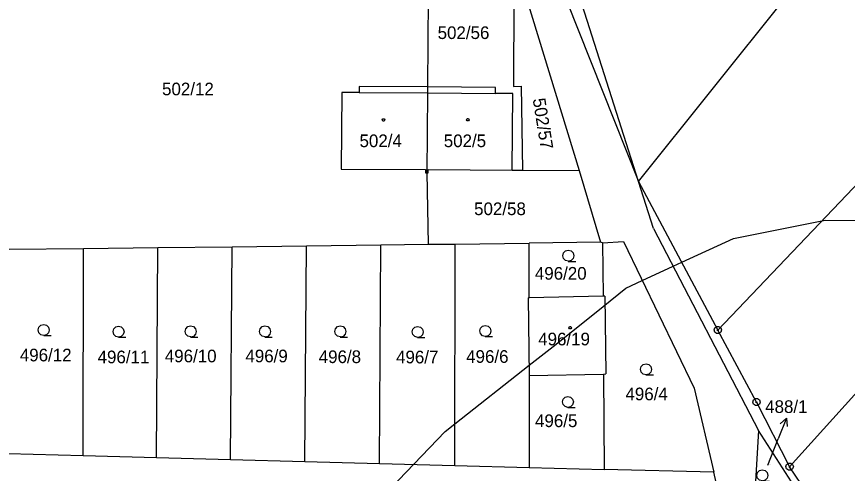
# Model space of a CAD drawing. Extents: x -759060 to -757386, y -1172273 to -1170948.
# Drawn here: x -758724.7 to -758613.1, y -1171978.6 to -1171917.2 of the extents above; entities that cross this region are included whole.
import ezdxf

# ---------------------------------------------------------------- set-up
doc = ezdxf.new("R2010")
doc.units = 0
for name, color, linetype in [('Vrstva 1', 7, 'Continuous'), ('Vrstva 11', 7, 'Continuous'), ('Vrstva 12', 7, 'Continuous'), ('Vrstva 2', 7, 'Continuous'), ('Vrstva 3', 7, 'Continuous'), ('Vrstva 4', 7, 'Continuous'), ('Vrstva 5', 7, 'Continuous'), ('Vrstva 7', 7, 'Continuous'), ('Vrstva 8', 7, 'Continuous')]:
    doc.layers.add(name, color=color, linetype=linetype)

msp = doc.modelspace()

# ---------------------------------------------------------------- linework, layer by layer
at = {"layer": 'Vrstva 1'}
for p, q in [((-758641.1, -1171939.36), (-758590.42, -1171876.04)), ((-758657.83, -1171908.92), (-758657.93, -1171926.59)), ((-758669.36, -1171910.35), (-758669.48, -1171926.67)), ((-758657, -1171912.1), (-758649.11, -1171937.91)), ((-758641.1, -1171939.36), (-758649.44, -1171913.23)), ((-758650.8, -1171915.04), (-758641.1, -1171939.36)), ((-758669.48, -1171926.67), (-758678.64, -1171926.61)), ((-758678.64, -1171926.61), (-758678.64, -1171927.41)), ((-758669.48, -1171926.67), (-758669.49, -1171927.47)), ((-758660.33, -1171926.74), (-758669.48, -1171926.67)), ((-758660.33, -1171927.54), (-758660.33, -1171926.74)), ((-758657.93, -1171926.59), (-758656.89, -1171926.58)), ((-758656.89, -1171926.58), (-758656.69, -1171937.86)), ((-758680.99, -1171927.39), (-758681.06, -1171937.69)), ((-758678.64, -1171927.41), (-758680.99, -1171927.39)), ((-758669.49, -1171927.47), (-758669.56, -1171938.22)), ((-758658.01, -1171927.55), (-758660.33, -1171927.54)), ((-758658.08, -1171937.85), (-758658.01, -1171927.55)), ((-758600.65, -1171928.06), (-758630.46, -1171959.31)), ((-758620.81, -1171977.67), (-758576.36, -1171928.22)), ((-758681.06, -1171937.69), (-758669.73, -1171937.77)), ((-758669.73, -1171937.77), (-758669.73, -1171938.22)), ((-758669.73, -1171938.22), (-758669.56, -1171938.22)), ((-758669.56, -1171938.22), (-758669.38, -1171947.8)), ((-758669.56, -1171938.22), (-758669.38, -1171938.22)), ((-758669.38, -1171937.77), (-758658.08, -1171937.85)), ((-758669.38, -1171938.22), (-758669.38, -1171937.77)), ((-758658.08, -1171937.85), (-758656.69, -1171937.86)), ((-758656.69, -1171937.86), (-758649.11, -1171937.91)), ((-758649.11, -1171937.91), (-758646.23, -1171947.53)), ((-758641.1, -1171939.36), (-758630.46, -1171959.31)), ((-758639.1, -1171945.69), (-758641.1, -1171939.36)), ((-758639.1, -1171945.69), (-758624.99, -1171972.79)), ((-758725.66, -1171948.47), (-758715.68, -1171948.35)), ((-758715.74, -1171976.15), (-758715.68, -1171948.35)), ((-758715.68, -1171948.35), (-758705.7, -1171948.23)), ((-758705.86, -1171976.42), (-758705.7, -1171948.23)), ((-758705.7, -1171948.23), (-758695.72, -1171948.12)), ((-758695.92, -1171976.68), (-758695.72, -1171948.12)), ((-758695.72, -1171948.12), (-758685.74, -1171948)), ((-758685.94, -1171976.95), (-758685.74, -1171948)), ((-758685.74, -1171948), (-758675.75, -1171947.88)), ((-758675.91, -1171977.22), (-758675.75, -1171947.88)), ((-758675.75, -1171947.88), (-758669.38, -1171947.8)), ((-758669.38, -1171947.8), (-758665.77, -1171947.76)), ((-758665.78, -1171977.49), (-758665.77, -1171947.76)), ((-758665.77, -1171947.76), (-758655.79, -1171947.64)), ((-758646.23, -1171947.53), (-758655.79, -1171947.64)), ((-758655.79, -1171955), (-758655.79, -1171947.64)), ((-758645.94, -1171947.6), (-758646.23, -1171947.53)), ((-758645.94, -1171947.6), (-758643.14, -1171947.44)), ((-758645.94, -1171947.6), (-758645.89, -1171954.78)), ((-758643.14, -1171947.44), (-758633.62, -1171967.11)), ((-758655.93, -1171955), (-758655.79, -1171955)), ((-758655.93, -1171955), (-758655.79, -1171965.4)), ((-758645.89, -1171954.78), (-758655.79, -1171955)), ((-758645.65, -1171954.78), (-758645.89, -1171954.78)), ((-758645.65, -1171954.78), (-758645.52, -1171965.21)), ((-758625.26, -1171968.99), (-758630.46, -1171959.31)), ((-758655.79, -1171965.4), (-758645.82, -1171965.22)), ((-758645.82, -1171965.22), (-758645.52, -1171965.21)), ((-758645.82, -1171965.22), (-758645.73, -1171978.03)), ((-758655.79, -1171965.4), (-758655.79, -1171977.76)), ((-758633.62, -1171967.11), (-758631.02, -1171978.42)), ((-758625.26, -1171968.99), (-758620.81, -1171977.67)), ((-758624.99, -1171972.79), (-758626.38, -1171996.63)), ((-758620.55, -1171979.69), (-758624.99, -1171972.79)), ((-758725.83, -1171975.88), (-758715.74, -1171976.15)), ((-758715.74, -1171976.15), (-758705.86, -1171976.42)), ((-758705.86, -1171976.42), (-758695.92, -1171976.68)), ((-758695.92, -1171976.68), (-758685.94, -1171976.95)), ((-758685.94, -1171976.95), (-758675.91, -1171977.22)), ((-758675.91, -1171977.22), (-758665.78, -1171977.49)), ((-758665.78, -1171977.49), (-758655.79, -1171977.76)), ((-758655.79, -1171977.76), (-758645.73, -1171978.03)), ((-758631.02, -1171978.42), (-758645.73, -1171978.03)), ((-758629.66, -1171984.32), (-758631.02, -1171978.42)), ((-758595.5, -1172015.53), (-758620.81, -1171977.67))]:
    msp.add_line(p, q, dxfattribs=at)
at = {"layer": 'Vrstva 11'}
for p, q in [((-758628.34, -1171947.01), (-758616.49, -1171944.67)), ((-758616.49, -1171944.67), (-758616.02, -1171944.57)), ((-758616.02, -1171944.57), (-758591.24, -1171944.78)), ((-758635.31, -1171950.22), (-758628.34, -1171947.01)), ((-758636.46, -1171950.75), (-758635.31, -1171950.22)), ((-758640.61, -1171952.66), (-758636.46, -1171950.75)), ((-758642.81, -1171953.67), (-758640.61, -1171952.66)), ((-758645.88, -1171956.14), (-758642.81, -1171953.67)), ((-758652.19, -1171961.22), (-758645.88, -1171956.14)), ((-758655.79, -1171964.05), (-758652.19, -1171961.22)), ((-758665.78, -1171971.9), (-758655.79, -1171964.05)), ((-758667.11, -1171972.95), (-758665.78, -1171971.9)), ((-758671.32, -1171977.34), (-758667.11, -1171972.95)), ((-758674.37, -1171980.52), (-758671.32, -1171977.34))]:
    msp.add_line(p, q, dxfattribs=at)
at = {"layer": 'Vrstva 12'}
for p, q in [((-758680.99, -1171927.39), (-758681.06, -1171937.69)), ((-758678.64, -1171927.41), (-758680.99, -1171927.39)), ((-758678.64, -1171927.41), (-758669.49, -1171927.47)), ((-758669.49, -1171927.47), (-758669.56, -1171938.22)), ((-758669.49, -1171927.47), (-758669.56, -1171938.22)), ((-758669.49, -1171927.47), (-758660.33, -1171927.54)), ((-758658.01, -1171927.55), (-758660.33, -1171927.54)), ((-758658.08, -1171937.85), (-758658.01, -1171927.55)), ((-758681.06, -1171937.69), (-758669.73, -1171937.77)), ((-758669.73, -1171937.77), (-758669.73, -1171938.22)), ((-758669.73, -1171938.22), (-758669.56, -1171938.22)), ((-758669.56, -1171938.22), (-758669.38, -1171938.22)), ((-758669.38, -1171938.22), (-758669.38, -1171937.77)), ((-758669.38, -1171937.77), (-758658.08, -1171937.85)), ((-758655.93, -1171955), (-758655.79, -1171955)), ((-758655.93, -1171955), (-758655.79, -1171965.4)), ((-758645.89, -1171954.78), (-758655.79, -1171955)), ((-758645.65, -1171954.78), (-758645.89, -1171954.78)), ((-758645.65, -1171954.78), (-758645.52, -1171965.21)), ((-758655.79, -1171965.4), (-758645.82, -1171965.22)), ((-758645.82, -1171965.22), (-758645.52, -1171965.21))]:
    msp.add_line(p, q, dxfattribs=at)
at = {"layer": 'Vrstva 3'}
for points in [[(-758650.54, -1171950.07), (-758650.92, -1171949.97), (-758651.19, -1171949.7), (-758651.29, -1171949.33), (-758651.19, -1171948.96), (-758650.92, -1171948.69), (-758650.55, -1171948.59), (-758650.18, -1171948.69), (-758649.91, -1171948.96), (-758649.81, -1171949.34), (-758649.91, -1171949.72), (-758650.18, -1171949.99), (-758650.56, -1171950.09), (-758649.56, -1171950.09)], [(-758721.02, -1171960.04), (-758721.4, -1171959.94), (-758721.67, -1171959.67), (-758721.77, -1171959.3), (-758721.67, -1171958.93), (-758721.4, -1171958.66), (-758721.03, -1171958.56), (-758720.66, -1171958.66), (-758720.39, -1171958.93), (-758720.29, -1171959.31), (-758720.39, -1171959.69), (-758720.66, -1171959.96), (-758721.04, -1171960.06), (-758720.04, -1171960.06)], [(-758710.97, -1171960.27), (-758711.35, -1171960.17), (-758711.62, -1171959.9), (-758711.72, -1171959.53), (-758711.62, -1171959.16), (-758711.35, -1171958.89), (-758710.98, -1171958.79), (-758710.61, -1171958.89), (-758710.34, -1171959.16), (-758710.24, -1171959.54), (-758710.34, -1171959.92), (-758710.61, -1171960.19), (-758710.99, -1171960.29), (-758709.99, -1171960.29)], [(-758701.29, -1171960.24), (-758701.67, -1171960.14), (-758701.94, -1171959.87), (-758702.04, -1171959.5), (-758701.94, -1171959.13), (-758701.67, -1171958.86), (-758701.3, -1171958.76), (-758700.93, -1171958.86), (-758700.66, -1171959.13), (-758700.56, -1171959.51), (-758700.66, -1171959.89), (-758700.93, -1171960.16), (-758701.31, -1171960.26), (-758700.31, -1171960.26)], [(-758691.3, -1171960.24), (-758691.68, -1171960.14), (-758691.95, -1171959.87), (-758692.05, -1171959.5), (-758691.95, -1171959.13), (-758691.68, -1171958.86), (-758691.31, -1171958.76), (-758690.94, -1171958.86), (-758690.67, -1171959.13), (-758690.57, -1171959.51), (-758690.67, -1171959.89), (-758690.94, -1171960.16), (-758691.32, -1171960.26), (-758690.32, -1171960.26)], [(-758681.18, -1171960.24), (-758681.56, -1171960.14), (-758681.83, -1171959.87), (-758681.93, -1171959.5), (-758681.83, -1171959.13), (-758681.56, -1171958.86), (-758681.19, -1171958.76), (-758680.82, -1171958.86), (-758680.55, -1171959.13), (-758680.45, -1171959.51), (-758680.55, -1171959.89), (-758680.82, -1171960.16), (-758681.2, -1171960.26), (-758680.2, -1171960.26)], [(-758670.79, -1171960.3), (-758671.17, -1171960.2), (-758671.44, -1171959.93), (-758671.54, -1171959.56), (-758671.44, -1171959.19), (-758671.17, -1171958.92), (-758670.8, -1171958.82), (-758670.43, -1171958.92), (-758670.16, -1171959.19), (-758670.06, -1171959.57), (-758670.16, -1171959.95), (-758670.43, -1171960.22), (-758670.81, -1171960.32), (-758669.81, -1171960.32)], [(-758661.7, -1171960.17), (-758662.08, -1171960.07), (-758662.35, -1171959.8), (-758662.45, -1171959.43), (-758662.35, -1171959.06), (-758662.08, -1171958.79), (-758661.71, -1171958.69), (-758661.34, -1171958.79), (-758661.07, -1171959.06), (-758660.97, -1171959.44), (-758661.07, -1171959.82), (-758661.34, -1171960.09), (-758661.72, -1171960.19), (-758660.72, -1171960.19)], [(-758640.1, -1171965.33), (-758640.48, -1171965.23), (-758640.75, -1171964.96), (-758640.85, -1171964.59), (-758640.75, -1171964.22), (-758640.48, -1171963.95), (-758640.11, -1171963.85), (-758639.74, -1171963.95), (-758639.47, -1171964.22), (-758639.37, -1171964.6), (-758639.47, -1171964.98), (-758639.74, -1171965.25), (-758640.12, -1171965.35), (-758639.12, -1171965.35)], [(-758650.6, -1171969.7), (-758650.98, -1171969.6), (-758651.25, -1171969.33), (-758651.35, -1171968.96), (-758651.25, -1171968.59), (-758650.98, -1171968.32), (-758650.61, -1171968.22), (-758650.24, -1171968.32), (-758649.97, -1171968.59), (-758649.87, -1171968.97), (-758649.97, -1171969.35), (-758650.24, -1171969.62), (-758650.62, -1171969.72), (-758649.62, -1171969.72)], [(-758624.48, -1171979.57), (-758624.86, -1171979.47), (-758625.13, -1171979.2), (-758625.23, -1171978.83), (-758625.13, -1171978.46), (-758624.86, -1171978.19), (-758624.49, -1171978.09), (-758624.12, -1171978.19), (-758623.85, -1171978.46), (-758623.75, -1171978.84), (-758623.85, -1171979.22), (-758624.12, -1171979.49), (-758624.5, -1171979.59), (-758623.5, -1171979.59)]]:
    msp.add_lwpolyline(points, dxfattribs=at)
at = {"layer": 'Vrstva 4'}
for p, q in [((-758678.64, -1171927.41), (-758669.49, -1171927.47)), ((-758669.49, -1171927.47), (-758660.33, -1171927.54))]:
    msp.add_line(p, q, dxfattribs=at)
at = {"layer": 'Vrstva 5'}
for points in [[(-758675.28, -1171930.94), (-758675.19, -1171931.09), (-758675.28, -1171931.24), (-758675.46, -1171931.24), (-758675.55, -1171931.09), (-758675.46, -1171930.94)], [(-758663.96, -1171930.92), (-758663.87, -1171931.07), (-758663.96, -1171931.22), (-758664.14, -1171931.22), (-758664.23, -1171931.07), (-758664.14, -1171930.92)], [(-758650.23, -1171958.85), (-758650.14, -1171959), (-758650.23, -1171959.15), (-758650.41, -1171959.15), (-758650.5, -1171959), (-758650.41, -1171958.85)]]:
    msp.add_lwpolyline(points, close=True, dxfattribs=at)
at = {"layer": 'Vrstva 7'}
for p in [(-758621.235, -1171971.151), (-758623.73, -1171977.45)]:
    msp.add_line(p, (-758622.34, -1171973.94), dxfattribs=at)
msp.add_lwpolyline([(-758622.068, -1171971.896), (-758621.235, -1171971.151), (-758621.139, -1171972.265)], dxfattribs=at)
at = {"layer": 'Vrstva 8'}
for p, q in [((-758630.58, -1171959.31), (-758630.34, -1171959.31)), ((-758625.38, -1171968.99), (-758625.14, -1171968.99)), ((-758620.93, -1171977.67), (-758620.69, -1171977.67))]:
    msp.add_line(p, q, dxfattribs=at)
for points in [[(-758630.31, -1171958.83), (-758630.06, -1171959.01), (-758629.96, -1171959.3), (-758630.06, -1171959.59), (-758630.31, -1171959.77), (-758630.62, -1171959.77), (-758630.87, -1171959.59), (-758630.97, -1171959.3), (-758630.87, -1171959.01), (-758630.62, -1171958.83)], [(-758625.11, -1171968.51), (-758624.86, -1171968.69), (-758624.76, -1171968.98), (-758624.86, -1171969.27), (-758625.11, -1171969.45), (-758625.42, -1171969.45), (-758625.67, -1171969.27), (-758625.77, -1171968.98), (-758625.67, -1171968.69), (-758625.42, -1171968.51)], [(-758620.66, -1171977.19), (-758620.41, -1171977.37), (-758620.31, -1171977.66), (-758620.41, -1171977.95), (-758620.66, -1171978.13), (-758620.97, -1171978.13), (-758621.22, -1171977.95), (-758621.32, -1171977.66), (-758621.22, -1171977.37), (-758620.97, -1171977.19)]]:
    msp.add_lwpolyline(points, close=True, dxfattribs=at)

# ---------------------------------------------------------------- texts
at = {"layer": 'Vrstva 2'}
for s, height, p in [('502/56', 1.7, (-758668.107, -1171920.23)), ('502/12', 1.7, (-758705.133, -1171927.79)), ('502/4', 1.7, (-758678.603, -1171934.75)), ('502/5', 1.7, (-758667.283, -1171934.75)), ('502/58', 1.7, (-758663.207, -1171943.88)), ('496/20', 1.7, (-758655.043, -1171952.55)), ('496/19', 1.7, (-758654.594, -1171961.37)), ('496/12', 1.7, (-758724.243, -1171963.52)), ('496/10', 1.7, (-758704.763, -1171963.65)), ('496/9', 1.7, (-758693.933, -1171963.65)), ('496/11', 1.7, (-758713.793, -1171963.78)), ('496/8', 1.7, (-758684.083, -1171963.75)), ('496/7', 1.7, (-758673.693, -1171963.79)), ('496/6', 1.7, (-758664.273, -1171963.72)), ('496/4', 1.7, (-758642.873, -1171968.75)), ('496/5', 1.7, (-758655.02, -1171972.35)), ('488/1', 0.1, (-758623.716, -1171977.45))]:
    msp.add_text(s, height=height, dxfattribs=at).set_placement(p)
msp.add_text('502/57', height=1.7, rotation=279.20233, dxfattribs=at).set_placement((-758655.344, -1171928.299))
at = {"layer": 'Vrstva 7'}
msp.add_text('488/1', height=1.7, dxfattribs=at).set_placement((-758624.099, -1171970.45))

doc.saveas('drawing.dxf')
